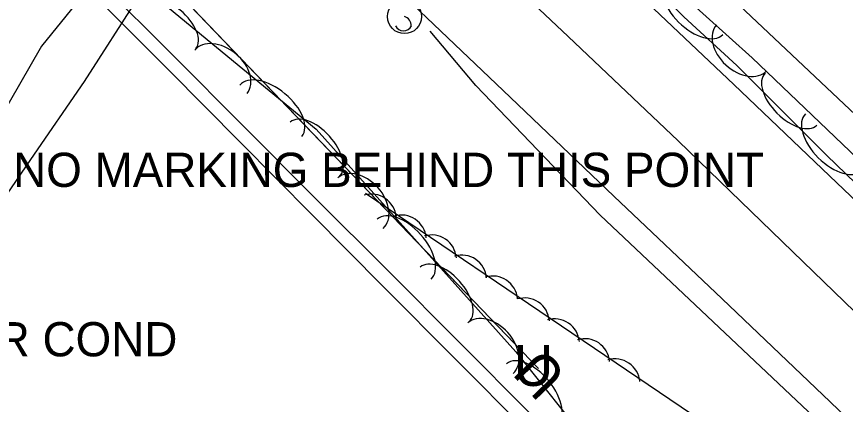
# Model space of a CAD drawing. Extents: x 954793 to 988390, y 1867850 to 1924428.
# Drawn here: x 955600.7 to 955721.7, y 1923052.6 to 1923109.2 of the extents above; entities that cross this region are included whole.
import ezdxf

# ---------------------------------------------------------------- set-up
doc = ezdxf.new("R2010")
doc.units = 0
for name, color, linetype in [('Default', 7, 'Continuous'), ('S_DITCHLINE', 7, 'Continuous'), ('S_EDGE_PAVEMENT', 7, 'Continuous'), ('S_FENCE_ANNOT', 7, 'Continuous'), ('S_PAVEMENT_CROWN', 7, 'Continuous'), ('S_SHOULDER', 7, 'Continuous'), ('S_SIGN', 7, 'Continuous'), ('S_STREAM', 7, 'Continuous'), ('S_TREE', 7, 'Continuous'), ('S_UNDERGROUND_CABLE', 7, 'Continuous'), ('S_WATER_UTILITIES_ANNOT', 7, 'Continuous')]:
    doc.layers.add(name, color=color, linetype=linetype)

msp = doc.modelspace()

# ---------------------------------------------------------------- linework, layer by layer
at = {"layer": 'S_DITCHLINE'}
for points in [[(955675.82, 1923051.11), (955665.35, 1923061.61), (955654.88, 1923072.1), (955644.4, 1923082.6), (955633.93, 1923093.1), (955623.46, 1923103.6), (955612.99, 1923114.09), (955602.51, 1923124.59), (955592.04, 1923135.09)], [(955675.21, 1923048.68), (955664.75, 1923059.21), (955654.29, 1923069.75), (955643.83, 1923080.29), (955633.37, 1923090.83), (955622.91, 1923101.37), (955612.45, 1923111.91), (955601.98, 1923122.45), (955591.52, 1923132.98)], [(955952.17, 1922860.37), (955941.38, 1922875.16), (955930.58, 1922889.94), (955916.15, 1922906.37), (955901.73, 1922922.79), (955887.07, 1922937.09), (955872.4, 1922951.4), (955857.74, 1922965.71), (955843.08, 1922980.01), (955827.44, 1922994.73), (955811.79, 1923009.45), (955796.15, 1923024.18), (955780.51, 1923038.9), (955767.87, 1923051.29), (955755.22, 1923063.68), (955742.57, 1923076.07), (955729.93, 1923088.46), (955718.08, 1923099.63), (955706.24, 1923110.8)]]:
    msp.add_lwpolyline(points, dxfattribs=at)
at = {"layer": 'S_EDGE_PAVEMENT'}
for points in [[(955918.04, 1922888.55), (955908.27, 1922899.52), (955894.2, 1922915.31), (955877.98, 1922931.99), (955861.77, 1922948.66), (955845.33, 1922964.86), (955828.9, 1922981.07), (955814.16, 1922995.34), (955799.42, 1923009.62), (955783.66, 1923024.75), (955767.91, 1923039.89), (955751.71, 1923055.22), (955735.51, 1923070.55), (955720.45, 1923084.91), (955705.39, 1923099.28), (955689.26, 1923114.6), (955673.13, 1923129.92), (955657.33, 1923145.1), (955641.53, 1923160.28), (955624.48, 1923176.39), (955607.44, 1923192.49), (955590.45, 1923208.84)], [(955898.55, 1922872.79), (955889.42, 1922883.06), (955875.8, 1922898.39), (955859.83, 1922914.95), (955843.85, 1922931.52), (955828.36, 1922946.87), (955812.87, 1922962.22), (955797.45, 1922977.35), (955782.02, 1922992.48), (955766.38, 1923007.67), (955750.73, 1923022.86), (955735.09, 1923037.91), (955719.46, 1923052.96), (955703.68, 1923067.96), (955687.9, 1923082.96), (955671.72, 1923098.42), (955655.55, 1923113.88), (955656.58, 1923112.98), (955646.46, 1923122.68), (955636.33, 1923132.38), (955624.57, 1923143.33), (955607.58, 1923159.39), (955590.59, 1923175.45)]]:
    msp.add_lwpolyline(points, dxfattribs=at)
at = {"layer": 'S_PAVEMENT_CROWN'}
msp.add_lwpolyline([(955925.23, 1922861.32), (955913.9, 1922875.45), (955899.62, 1922891.33), (955885.34, 1922907.2), (955869.07, 1922923.87), (955852.8, 1922940.54), (955836.74, 1922956.4), (955820.68, 1922972.26), (955805.93, 1922986.67), (955791.18, 1923001.07), (955775.32, 1923016.35), (955759.46, 1923031.62), (955743.53, 1923046.66), (955727.6, 1923061.71), (955712.44, 1923076.37), (955697.28, 1923091.04), (955681.21, 1923106.27), (955665.15, 1923121.49), (955648.94, 1923136.79), (955632.73, 1923152.09), (955615.88, 1923168.09), (955599.04, 1923184.1)], dxfattribs=at)
at = {"layer": 'S_SHOULDER'}
for points in [[(955921.24, 1922890.63), (955911.13, 1922902.01), (955897.13, 1922917.76), (955880.81, 1922934.44), (955864.48, 1922951.12), (955847.92, 1922967.65), (955831.37, 1922984.17), (955816.72, 1922998.44), (955802.07, 1923012.7), (955786.67, 1923027.78), (955771.28, 1923042.85), (955755.05, 1923058.32), (955738.83, 1923073.79), (955723.45, 1923088.48), (955708.07, 1923103.17), (955694.67, 1923115.32), (955681.26, 1923127.48), (955675.36, 1923132.25), (955659.42, 1923147.24), (955643.49, 1923162.23), (955626.71, 1923178.7), (955609.93, 1923195.17), (955593.1, 1923211.44)], [(955821.3, 1922950.03), (955811.03, 1922960.54), (955795.63, 1922975.66), (955780.23, 1922990.77), (955764.37, 1923006.07), (955748.5, 1923021.37), (955732.81, 1923036.05), (955717.12, 1923050.72), (955701.5, 1923065.46), (955685.88, 1923080.21), (955676.8, 1923089.67), (955667.72, 1923099.13), (955661.06, 1923107.07)]]:
    msp.add_lwpolyline(points, dxfattribs=at)
at = {"layer": 'S_SIGN'}
msp.add_circle((955657.33, 1923109.2), 2.49, dxfattribs=at)
for centre, radius, start, end in [((955656.92, 1923107.86), 1.4, 358.6529, 73.7063), ((955657.18, 1923108.38), 1.28, 204.641, 335.359)]:
    msp.add_arc(centre, radius, start, end, dxfattribs=at)
at = {"layer": 'S_STREAM'}
for points in [[(955628.57, 1923134.85), (955616.47, 1923119.87), (955604.36, 1923104.9), (955593.36, 1923085.79), (955582.35, 1923066.68), (955580.29, 1923053.05), (955578.22, 1923039.42), (955576.15, 1923025.79), (955574.08, 1923012.16)], [(955732.82, 1922950.12), (955724.57, 1922956.06), (955709.69, 1922966.77), (955694.81, 1922977.48), (955673.13, 1922983.3), (955651.44, 1922989.13), (955633.92, 1922993.96), (955616.39, 1922998.8), (955598.87, 1923003.63), (955581.34, 1923008.47), (955582.39, 1923025.88), (955583.44, 1923043.29), (955589.22, 1923060.13), (955595, 1923076.98), (955602.81, 1923088.35), (955610.61, 1923099.71), (955618.54, 1923112.13), (955626.47, 1923124.56), (955632.05, 1923130.6)]]:
    msp.add_lwpolyline(points, dxfattribs=at)
at = {"layer": 'S_TREE'}
for points in [[(955942.8, 1922861.36), (955924.15, 1922886.61), (955909.3, 1922904.26), (955894.65, 1922919.3), (955879.01, 1922935.63), (955871.08, 1922944.01), (955864.19, 1922951.5), (955842.16, 1922971.07), (955816.1, 1922997.31), (955788.78, 1923024.27), (955759.44, 1923050.4), (955738.9, 1923069.64), (955718.92, 1923088.97), (955705.83, 1923102.05), (955698.12, 1923109.16), (955685.27, 1923121.8), (955650.09, 1923155.91), (955628.1, 1923177.19), (955609.25, 1923193.66), (955587.2, 1923213.98)], [(955588.23, 1923139.24), (955612.35, 1923119.26), (955644.45, 1923092.74), (955673.58, 1923060.22), (955706.44, 1923019.06), (955725.64, 1922994.33), (955746.86, 1922972.25), (955759.19, 1922960), (955780.47, 1922940.8), (955789.02, 1922934.27)], [(955651.65, 1923083.42), (955715.17, 1923040.36), (955774.33, 1922987.26), (955825.8, 1922933.91), (955866.1, 1922894.78), (955887.09, 1922873.14), (955931.37, 1922818.51), (955959.34, 1922783.18), (955993.77, 1922729.24), (956065.77, 1922607.19)]]:
    msp.add_lwpolyline(points, dxfattribs=at)
for centre in [(955652.49, 1923079.63), (955656.87, 1923076.58), (955661.28, 1923073.67), (955665.69, 1923070.73), (955670.2, 1923067.67), (955674.85, 1923064.47), (955679.23, 1923061.42), (955683.64, 1923058.52), (955688.05, 1923055.57)]:
    msp.add_arc(centre, 3.64, 5.0716, 106.6685, dxfattribs=at)
for centre, major_axis, ratio in [((955699.6, 1923110.68), (4.18, -4.11), 0.55008), ((955622.75, 1923107.92), (-4.12, 3.41), 0.540699), ((955706.53, 1923104.64), (3.64, -3.36), 0.685311), ((955630.53, 1923101.15), (-3.82, 3.16), 0.685311), ((955713.74, 1923097.14), (3.78, -3.78), 0.540699), ((955637.83, 1923095.45), (-4.52, 3.74), 0.55008), ((955720.01, 1923090.87), (4.15, -4.15), 0.55008), ((955644.23, 1923089.8), (-3.57, 3.98), 0.540699), ((955650.91, 1923081.96), (-3.31, 3.69), 0.685311), ((955657.28, 1923075.23), (-3.92, 4.37), 0.55008), ((955663.2, 1923068.63), (-3.57, 3.98), 0.540699), ((955669.88, 1923060.78), (-3.31, 3.69), 0.685311), ((955675.9, 1923053.92), (-3.66, 4.59), 0.55008)]:
    msp.add_ellipse(centre, major_axis=major_axis, ratio=ratio, start_param=3.141593, end_param=6.283185, dxfattribs=at)
at = {"layer": 'S_UNDERGROUND_CABLE'}
msp.add_line((955676.89, 1923057.8), (955611.24, 1923126.24), dxfattribs=at)
msp.add_lwpolyline([(955676.89, 1923057.8), (955611.24, 1923126.24), (955404.51, 1923322.47), (955363.54, 1923367.87), (955311.33, 1923422.76)], dxfattribs=at)
msp.add_lwpolyline([(955676.89, 1923057.8), (955611.24, 1923126.24), (955404.51, 1923322.47), (955363.54, 1923367.87), (955311.33, 1923422.76)], dxfattribs=at)

# ---------------------------------------------------------------- texts
at = {"layer": 'Default'}
for rotation, p in [(360, (955673.26, 1923055.26)), (133.8106, (955681.24, 1923056.94))]:
    msp.add_text('U', height=6, rotation=rotation, dxfattribs=at).set_placement(p)
at = {"layer": 'S_FENCE_ANNOT'}
msp.add_text('4 NETSTEEL,POST POOR COND', height=5, dxfattribs=at).set_placement((955520.9, 1923059.58))
at = {"layer": 'S_WATER_UTILITIES_ANNOT'}
msp.add_text('NO MARKING BEHIND THIS POINT', height=5, dxfattribs=at).set_placement((955600.21, 1923084.32))

doc.saveas('drawing.dxf')
